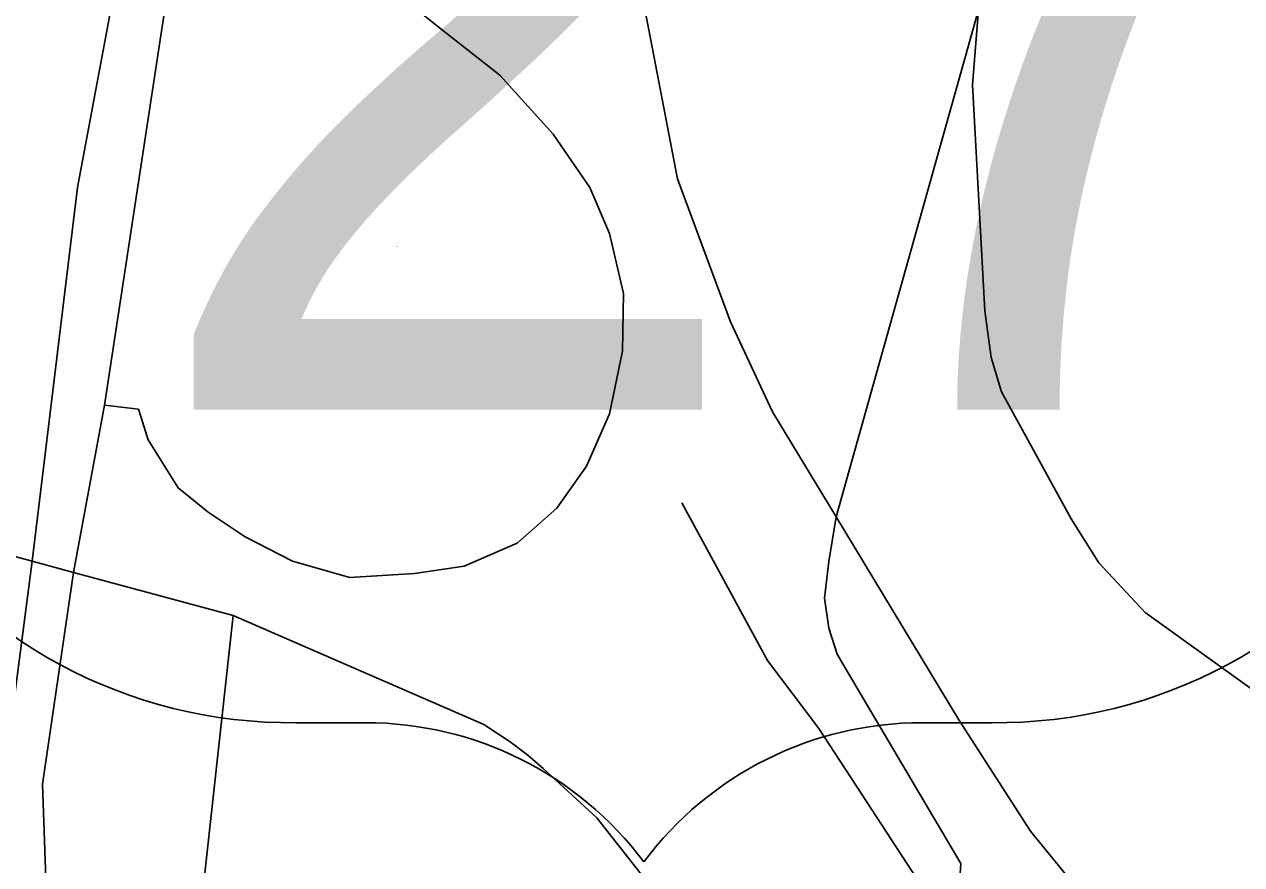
# Model space of a CAD drawing. Extents: x -8.2 to 38.5, y -0.1 to 21.9.
# Drawn here: x 5.868 to 6.0603, y 15.5938 to 15.7265 of the extents above; entities that cross this region are included whole.
import ezdxf

# ---------------------------------------------------------------- set-up
doc = ezdxf.new("R2010")
doc.units = 0
for name, color, linetype in [('GM_X_Airport_Location_Class_3', 7, 'Continuous'), ('GM_X_Interstate_Location', 7, 'Continuous'), ('GM_X_State_Location', 7, 'Continuous'), ('GM_X_Township_Road_Text', 7, 'Continuous'), ('GM_X_Township_Subdivision', 7, 'Continuous'), ('GM_X_Township_Subdivision_Text', 7, 'Continuous'), ('GM_X_Township_Text', 7, 'Continuous')]:
    doc.layers.add(name, color=color, linetype=linetype)

msp = doc.modelspace()

# ---------------------------------------------------------------- linework, layer by layer
at = {"layer": 'GM_X_Airport_Location_Class_3'}
for points in [[(5.996263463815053, 15.648683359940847), (5.986228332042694, 15.665286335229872), (5.979585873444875, 15.67947223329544), (5.971191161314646, 15.70206523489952), (5.964490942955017, 15.737138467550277)], [(6.130118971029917, 15.54485457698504), (6.095390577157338, 15.553818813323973), (6.081745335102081, 15.558752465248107), (6.06810005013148, 15.564667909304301), (6.056592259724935, 15.571241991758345), (6.045246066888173, 15.578810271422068), (6.037193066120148, 15.586533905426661), (6.02699640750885, 15.599029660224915), (6.015656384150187, 15.616620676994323), (5.996263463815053, 15.648683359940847)]]:
    msp.add_lwpolyline(points, dxfattribs=at)
at = {"layer": 'GM_X_Interstate_Location'}
msp.add_line((5.880694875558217, 15.666299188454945), (5.889692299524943, 15.725403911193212), dxfattribs=at)
for points in [[(5.889692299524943, 15.725403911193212), (5.893066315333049, 15.74756818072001), (5.903946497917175, 15.801944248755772), (5.910756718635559, 15.838847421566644), (5.917455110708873, 15.870046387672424), (5.911760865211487, 15.871529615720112)], [(5.92631582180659, 15.742805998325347), (5.92479345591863, 15.733007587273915), (5.933349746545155, 15.726118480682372), (5.943148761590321, 15.71842588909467), (5.951586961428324, 15.709142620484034), (5.957347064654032, 15.700716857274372), (5.960441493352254, 15.693415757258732), (5.962690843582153, 15.683977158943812), (5.9625292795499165, 15.67484923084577), (5.960472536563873, 15.664950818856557), (5.956837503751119, 15.656686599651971), (5.952152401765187, 15.650056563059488), (5.945876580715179, 15.644526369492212), (5.937488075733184, 15.640916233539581), (5.92967124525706, 15.639710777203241), (5.919455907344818, 15.639089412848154), (5.910365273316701, 15.641661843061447), (5.902915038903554, 15.645551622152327), (5.8970741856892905, 15.64941658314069), (5.892302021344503, 15.653262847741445), (5.88760450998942, 15.660862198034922), (5.886038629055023, 15.665671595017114), (5.880694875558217, 15.666299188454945)], [(5.873915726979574, 15.550836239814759), (5.872573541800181, 15.558547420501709), (5.870895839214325, 15.606473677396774), (5.875817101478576, 15.639915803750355), (5.880694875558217, 15.666299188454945)]]:
    msp.add_lwpolyline(points, dxfattribs=at)
at = {"layer": 'GM_X_State_Location'}
msp.add_lwpolyline([(5.861841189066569, 15.414176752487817), (5.858899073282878, 15.431466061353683), (5.8551689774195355, 15.465658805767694), (5.854510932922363, 15.497023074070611), (5.856923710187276, 15.525973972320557), (5.860871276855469, 15.577735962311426), (5.869280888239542, 15.64168609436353), (5.876420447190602, 15.70069574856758), (5.881375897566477, 15.727151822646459), (5.883080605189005, 15.73668036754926)], dxfattribs=at)
at = {"layer": 'GM_X_Township_Subdivision'}
for p, q in [((5.910948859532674, 15.616174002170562), (5.921935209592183, 15.616174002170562)), ((6.009826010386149, 15.616174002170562), (6.0208123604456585, 15.616174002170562))]:
    msp.add_line(p, q, dxfattribs=at)
for centre, radius, start, end in [((5.9100921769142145, 15.693073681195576), 0.07690445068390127, 154.8319194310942, 270.63826363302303), ((6.021669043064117, 15.693073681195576), 0.07690445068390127, 269.36173636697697, 25.168080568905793), ((5.921935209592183, 15.56124225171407), 0.05493175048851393, 36.86989764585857, 89.99999993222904), ((6.009826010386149, 15.56124225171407), 0.05493175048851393, 90.00000006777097, 143.13010235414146)]:
    msp.add_arc(centre, radius, start, end, dxfattribs=at)
at = {"layer": 'GM_X_Township_Subdivision_Text'}
for points in [[(6.015159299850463, 15.582097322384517), (6.015985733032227, 15.593934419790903), (5.998202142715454, 15.623959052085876), (5.9964188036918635, 15.62697886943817), (5.995107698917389, 15.631086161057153), (5.99444905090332, 15.635858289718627), (5.9951077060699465, 15.641612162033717), (5.996263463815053, 15.648683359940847), (6.018781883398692, 15.728746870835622)], [(6.000255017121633, 15.604946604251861), (5.99354804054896, 15.615228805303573), (5.985420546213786, 15.62599714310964), (5.97190576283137, 15.650914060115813)], [(5.88167038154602, 15.430102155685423), (5.883279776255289, 15.471872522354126), (5.901026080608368, 15.633093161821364)], [(5.978262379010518, 15.278141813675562), (5.9818227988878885, 15.31177656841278), (5.98552619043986, 15.346691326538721), (5.988875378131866, 15.378337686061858), (5.996767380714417, 15.418225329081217), (6.001410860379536, 15.458398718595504), (6.013021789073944, 15.566476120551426), (6.015159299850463, 15.582097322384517), (6.000255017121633, 15.604946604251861)]]:
    msp.add_lwpolyline(points, dxfattribs=at)
at = {"layer": 'GM_X_Township_Text'}
for points in [[(6.143726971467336, 16.269469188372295), (6.149151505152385, 16.261248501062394), (6.150798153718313, 16.257302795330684), (6.15177992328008, 16.25319554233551), (6.151779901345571, 16.248920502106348), (6.149313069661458, 16.23708341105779), (6.139451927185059, 16.199105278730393), (6.126297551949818, 16.149290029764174), (6.10887432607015, 16.080075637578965), (6.105419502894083, 16.06741834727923), (6.096540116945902, 16.032565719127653), (6.080595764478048, 15.970913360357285), (6.0582388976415, 15.88295226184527), (6.034726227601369, 15.79318913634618), (6.018781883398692, 15.728746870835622), (6.017793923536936, 15.716909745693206), (6.0197636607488, 15.681230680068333), (6.020751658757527, 15.673830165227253), (6.02239825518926, 15.668405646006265), (6.033408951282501, 15.648347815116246), (6.0377647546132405, 15.641444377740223), (6.045084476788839, 15.633552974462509), (6.108215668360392, 15.588180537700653)], [(6.013021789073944, 15.566476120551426), (5.9906648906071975, 15.57479626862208), (5.9895961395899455, 15.575125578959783), (5.981785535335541, 15.57820758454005), (5.976236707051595, 15.580879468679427), (5.973974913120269, 15.582731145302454), (5.970892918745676, 15.585403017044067), (5.965841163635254, 15.591796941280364), (5.958465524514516, 15.60112368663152), (5.949977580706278, 15.60892811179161), (5.947560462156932, 15.611065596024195), (5.944795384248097, 15.613153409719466), (5.940594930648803, 15.61588120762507), (5.901026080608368, 15.633093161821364), (5.875817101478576, 15.639915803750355), (5.869280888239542, 15.64168609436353), (5.849718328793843, 15.646964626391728), (5.821745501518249, 15.654511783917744)]]:
    msp.add_lwpolyline(points, dxfattribs=at)

# ---------------------------------------------------------------- texts
at = {"layer": 'GM_X_Township_Road_Text'}
msp.add_text('27', height=0.0001893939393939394, rotation=1e-05, dxfattribs=at).set_placement((5.926715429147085, 15.691286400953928))
at = {"layer": 'GM_X_Township_Subdivision'}
msp.add_text('27', height=0.13183620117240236, dxfattribs=at).set_placement((5.885920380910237, 15.665612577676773))

doc.saveas('drawing.dxf')
